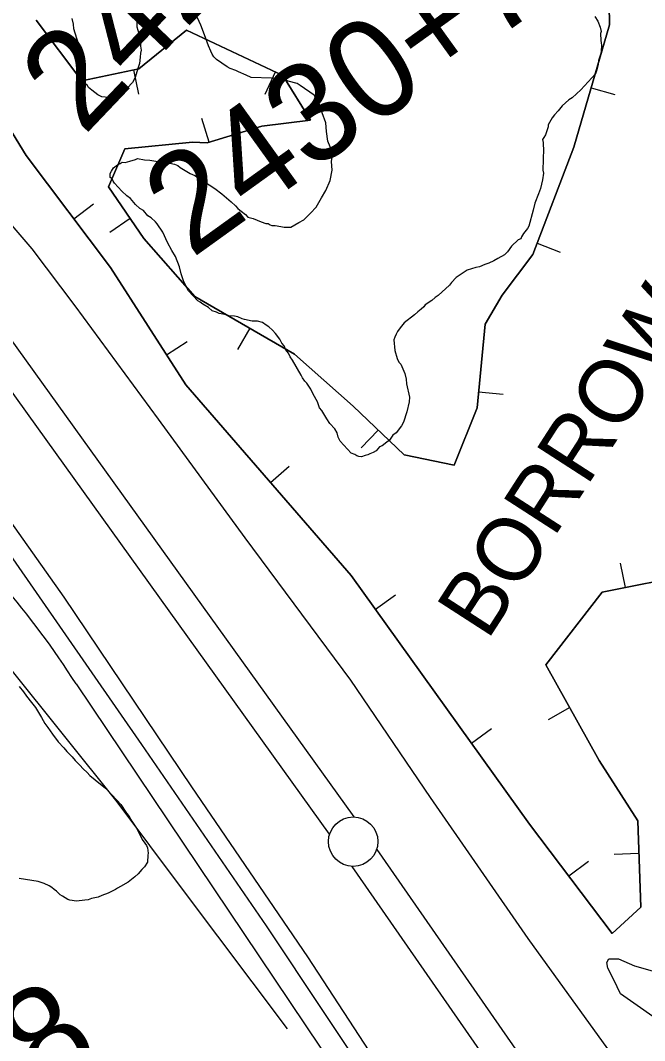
# Model space of a CAD drawing. Extents: x 3250478 to 3288318, y 788638 to 816472.
# Drawn here: x 3273378 to 3274010, y 794898 to 795929 of the extents above; entities that cross this region are included whole.
import ezdxf

# ---------------------------------------------------------------- set-up
doc = ezdxf.new("R2010")
doc.units = 0
for name, color, linetype in [('V-BORW-IDEN', 7, 'Continuous'), ('V-BORW-LINE', 7, 'Continuous'), ('V-LEVE-TOET', 7, 'Continuous'), ('V-ROAD-CNTR', 7, 'Continuous'), ('V-SITE-VEGE', 7, 'Continuous'), ('V-SURV-IDEN', 7, 'Continuous'), ('V-SURV-LINE', 7, 'Continuous'), ('V-TOPO-SHOR', 7, 'Continuous')]:
    doc.layers.add(name, color=color, linetype=linetype)

msp = doc.modelspace()

# ---------------------------------------------------------------- linework, layer by layer
at = {"layer": 'V-BORW-LINE'}
for p, q in [((3273492.8, 795879.5), (3273497.9, 795855)), ((3273636.1, 795877.3), (3273625.5, 795854.7)), ((3273955.7, 795861.4), (3273979.7, 795854.4)), ((3273569.3, 795806.3), (3273562, 795830.2)), ((3273432.3, 795728.9), (3273452.3, 795743.9)), ((3273489.5, 795729.1), (3273468.9, 795715)), ((3273901, 795704.2), (3273924.4, 795695.3)), ((3273610.3, 795618.2), (3273597.8, 795596.6)), ((3273526.1, 795591.3), (3273547.1, 795604.8)), ((3273841.8, 795553.9), (3273866.7, 795551.5)), ((3273740.2, 795515.2), (3273722.9, 795497.2)), ((3273631.2, 795462.4), (3273650, 795478.8)), ((3273990.2, 795356.1), (3273985.4, 795380.6)), ((3273737.4, 795334.3), (3273757.7, 795348.8)), ((3273933.9, 795234.7), (3273912.1, 795222.5)), ((3273834.5, 795198.9), (3273854.8, 795213.5)), ((3273933, 795064.5), (3273952.9, 795079.6)), ((3274003.9, 795087.2), (3273978.9, 795086.3))]:
    msp.add_line(p, q, dxfattribs=at)
for points in [[(3273394.4, 795929.6), (3273440.3, 795868.5), (3273498.1, 795880.6), (3273546.3, 795919.5), (3273643.8, 795873.7), (3273671.6, 795828.6), (3273622.4, 795822.4), (3273567.2, 795805.6), (3273552.4, 795806.4), (3273483.8, 795799.6), (3273467.6, 795761.1), (3273503.3, 795709), (3273554.7, 795650.3), (3273655.4, 795592.2), (3273714.8, 795539.5), (3273766.4, 795490.2), (3273817.1, 795479.8), (3273840.3, 795537.8), (3273848.3, 795622.5), (3273865.5, 795651.6), (3273896.7, 795692.8), (3273938.1, 795801.4), (3273974.3, 795925.1), (3273972.9, 796008.2)], [(3273972.9, 796008.2), (3273974.3, 795925.1), (3273938.1, 795801.4), (3273896.7, 795692.8), (3273865.5, 795651.6), (3273848.3, 795622.5), (3273840.3, 795537.8), (3273817.1, 795479.8), (3273766.4, 795490.2), (3273714.8, 795539.5), (3273655.4, 795592.2), (3273554.7, 795650.3), (3273503.3, 795709), (3273467.6, 795761.1), (3273483.8, 795799.6), (3273552.4, 795806.4), (3273567.2, 795805.6), (3273622.4, 795822.4), (3273671.6, 795828.6), (3273643.8, 795873.7), (3273546.3, 795919.5), (3273498.1, 795880.6), (3273440.3, 795868.5), (3273394.4, 795929.6)], [(3274058.1, 795369.5), (3273966.7, 795351.5), (3273909.7, 795278.1), (3273963.7, 795181.2), (3274002.7, 795120.1), (3274006, 795033.1), (3273977, 795006.3), (3273893.2, 795117), (3273712.9, 795368.4), (3273545.6, 795560.9), (3273469.5, 795679.6), (3273384.1, 795792.8), (3273325.6, 795888.1), (3273263.7, 795922.7), (3273185.5, 795952)], [(3273185.5, 795952), (3273263.7, 795922.7), (3273325.6, 795888.1), (3273384.1, 795792.8), (3273469.5, 795679.6), (3273545.6, 795560.9), (3273712.9, 795368.4), (3273893.2, 795117), (3273977, 795006.3), (3274006, 795033.1), (3274002.7, 795120.1), (3273963.7, 795181.2), (3273909.7, 795278.1), (3273966.7, 795351.5), (3274058.1, 795369.5)]]:
    msp.add_lwpolyline(points, dxfattribs=at)
at = {"layer": 'V-LEVE-TOET'}
for points in [[(3274078.5, 794745.7), (3273972.4, 794889.7), (3273891.8, 795001.3), (3273793, 795143.7), (3273712.6, 795262.6), (3273605.6, 795406.2), (3273518, 795526.2), (3273433.7, 795641), (3273390.4, 795698.5), (3273355.4, 795738.5), (3273315.8, 795773.4), (3273258.3, 795817.9), (3273190.2, 795860.3), (3273113.9, 795910.2), (3273047.6, 795951.2)], [(3272726.9, 795942.7), (3272818.4, 795842.5), (3272885.6, 795785.5), (3272948.7, 795746.1), (3273018.4, 795709.2), (3273149.4, 795634.6), (3273243.3, 795564.4), (3273298.9, 795504.8), (3273348.8, 795449.9), (3273422.2, 795346.5), (3273551.3, 795154.7), (3273668.8, 794982.9), (3273767.6, 794831.4), (3273843, 794717.9), (3273896.8, 794628.4), (3273936.9, 794567.5), (3274008.8, 794472.5), (3274037.5, 794427.3)]]:
    msp.add_lwpolyline(points, dxfattribs=at)
at = {"layer": 'V-ROAD-CNTR'}
msp.add_lwpolyline([(3273434.7, 795258.6), (3273712.5, 794845.3), (3273836.9, 794644.7), (3273896.9, 794549.4), (3273960.1, 794458.8)], dxfattribs=at)
msp.add_arc((3272727.4, 794811.4), 836.8, 32.3073, 49.5025, dxfattribs=at)
at = {"layer": 'V-SITE-VEGE'}
for points in [[(3273496.4, 795937.2), (3273496, 795922.9), (3273497.2, 795919.6), (3273498.3, 795914.4), (3273500.1, 795911.1), (3273499.9, 795903.3), (3273500.4, 795899.4), (3273499.7, 795896.2), (3273499.5, 795892.3), (3273498.7, 795885.9), (3273497.2, 795880.7), (3273494.3, 795871.8), (3273491.6, 795866.7), (3273486.2, 795861), (3273478.2, 795854.8), (3273476.9, 795852.2), (3273474.9, 795850.3), (3273471.6, 795850.5), (3273463.9, 795852), (3273460.6, 795852.1), (3273456.8, 795854.2), (3273450.5, 795858.9), (3273447.3, 795861.6), (3273446.1, 795863.6), (3273443.6, 795865.6), (3273439.9, 795873.5), (3273439, 795883.9), (3273439.3, 795893.6), (3273438.8, 795896.9), (3273437.6, 795900.2), (3273437.6, 795902.8), (3273436.5, 795908), (3273435.3, 795911.3), (3273432.4, 795921.1), (3273431.9, 795925.6), (3273430.8, 795931.5)], [(3273568.6, 795903.7), (3273565.6, 795912.3), (3273560.9, 795924.7), (3273555.4, 795936.6)], [(3273959.2, 795933.3), (3273962.2, 795928.7), (3273964.6, 795922.8), (3273965.8, 795918.2), (3273965.1, 795916.3), (3273965.5, 795909.1), (3273966, 795904.6), (3273965.8, 795898.1), (3273965, 795894.9), (3273962.9, 795889.1), (3273962.8, 795885.2), (3273961.3, 795879.4), (3273959.9, 795875.6), (3273945.1, 795859.2), (3273936.4, 795851.1), (3273933.1, 795849.2), (3273926.4, 795843), (3273923.7, 795839.8), (3273922.4, 795837.9), (3273918.4, 795834.1), (3273916.3, 795831), (3273912.2, 795824), (3273912.1, 795822), (3273909.3, 795813.7), (3273907.9, 795811.1), (3273906.5, 795809.2), (3273907.1, 795806), (3273907, 795803.4), (3273907.5, 795799.5), (3273906.8, 795778.1), (3273907.4, 795774.9), (3273906.5, 795768.4), (3273904.3, 795759.4), (3273902.2, 795754.3)], [(3273576.8, 795634.5), (3273572.3, 795635.9), (3273568.5, 795639.3), (3273562.8, 795642.7), (3273560.3, 795644.7), (3273557.7, 795646.1), (3273548.3, 795656.1), (3273543.5, 795665.3), (3273541.1, 795673.2), (3273539.4, 795680.4), (3273535.2, 795690.9), (3273531.5, 795696.8), (3273527.2, 795704.8), (3273522.4, 795715.3), (3273516.8, 795723.9), (3273514.9, 795725.9), (3273510.5, 795729.9), (3273507.3, 795732), (3273503, 795737.3), (3273499.2, 795739.4), (3273494.8, 795743.4), (3273489.8, 795749.4), (3273486, 795752.1), (3273480.9, 795756.8), (3273473.4, 795764.8), (3273472.2, 795766.8), (3273471, 795769.4), (3273469.1, 795770.8), (3273469.2, 795774.7), (3273470.6, 795777.2), (3273472.6, 795780.4), (3273476.6, 795783.5), (3273479.2, 795784.7), (3273481.2, 795786), (3273484.4, 795785.9), (3273489, 795787), (3273494.9, 795788.8), (3273496.9, 795790), (3273504, 795788.5), (3273509.2, 795788.3), (3273517.5, 795786.7), (3273526.6, 795785.8), (3273534.3, 795784.3), (3273537.5, 795782.9), (3273540, 795780.8), (3273550.2, 795774.7), (3273554.7, 795772.6), (3273563.6, 795767.1), (3273575, 795759.6), (3273582, 795754.2), (3273591.4, 795746.1), (3273595.8, 795742.1), (3273598.3, 795739.4), (3273601.5, 795736.7), (3273605.9, 795733.3), (3273608.4, 795730.7), (3273613.6, 795729.2), (3273621.9, 795725.7), (3273626.4, 795724.3), (3273629, 795724.2), (3273630.9, 795722.8), (3273632.8, 795722.1), (3273636, 795722), (3273641.8, 795721.2), (3273645.1, 795720.4), (3273651.8, 795720.6), (3273659.9, 795725), (3273665, 795728), (3273671.6, 795734.6), (3273677.5, 795740.5), (3273682.7, 795750.1), (3273687.1, 795757.4), (3273691.5, 795767.7), (3273693.7, 795778), (3273693, 795786.8), (3273694.4, 795795.7), (3273691.5, 795801.6), (3273689.3, 795807.4), (3273687.8, 795817), (3273687.1, 795825.8), (3273683.4, 795836.1), (3273680.5, 795845), (3273675.3, 795853.8), (3273661.3, 795863.8), (3273658.2, 795865.8), (3273649.1, 795868.1), (3273646.6, 795869.5), (3273642.1, 795870.3), (3273636.9, 795870.4), (3273632.4, 795871.2), (3273611.7, 795871.9), (3273606.6, 795874), (3273598.9, 795877.5), (3273596.3, 795878.9), (3273590.6, 795881), (3273587.4, 795882.4), (3273576.6, 795889.9), (3273574.1, 795892.5), (3273572.2, 795895.2), (3273571, 795898.5), (3273568.6, 795903.7)], [(3273902.2, 795754.3), (3273898.6, 795744.7), (3273897.1, 795737.6), (3273892.7, 795721.5), (3273891.3, 795719), (3273887.3, 795713.9), (3273885.2, 795710.8), (3273884.5, 795708.8), (3273881.9, 795707.6), (3273875.2, 795701.3), (3273871.1, 795695.6), (3273867.8, 795692.5), (3273861.2, 795688.8), (3273857.2, 795686.4), (3273852, 795683.9), (3273848, 795682.8), (3273842.8, 795680.4), (3273838.9, 795679.8), (3273830.3, 795676.9), (3273819.1, 795669.4), (3273814.4, 795664.4), (3273812.4, 795661.9), (3273801, 795651.2), (3273797.7, 795649.4), (3273794.4, 795646.3), (3273787.7, 795641.9), (3273786.4, 795640), (3273783.7, 795637.5), (3273780.4, 795635), (3273777, 795631.9), (3273766.4, 795623.8), (3273762.4, 795618.8), (3273759.6, 795615), (3273758.3, 795612.4), (3273756.9, 795609.2), (3273756.1, 795606.6), (3273757.1, 795595.6), (3273759.4, 795587.7), (3273761.2, 795583.8), (3273763.1, 795581.8), (3273767.3, 795572.6), (3273768.5, 795566.7), (3273769, 795562.2), (3273771.8, 795548.5), (3273771.6, 795543.9), (3273769.3, 795533.6), (3273765.8, 795523.4), (3273763.7, 795519.5), (3273758.3, 795512.6), (3273755, 795510.1), (3273751.6, 795505), (3273748.9, 795503.2), (3273744.3, 795499.4), (3273741.6, 795498.2), (3273738.3, 795494.4), (3273735, 795492.6), (3273731.7, 795491.4), (3273729.7, 795490.2), (3273727.1, 795489.6), (3273723.2, 795488.4), (3273720.6, 795488.5), (3273718.6, 795489.2), (3273716.7, 795490.6), (3273712.9, 795492), (3273701.6, 795504), (3273699.8, 795508), (3273698.7, 795512.6), (3273696.2, 795516.5), (3273691.2, 795521.9), (3273688.1, 795526.5), (3273683.2, 795535.1), (3273680.7, 795537.8), (3273678.9, 795543.7), (3273674.6, 795551.6), (3273672.2, 795556.8), (3273667.9, 795562.8), (3273666, 795564.8), (3273663.5, 795568.1), (3273662.3, 795570.8), (3273653.7, 795586), (3273651.2, 795589.3), (3273649.4, 795593.2), (3273646.9, 795596.5), (3273645.1, 795600.5), (3273642.6, 795603.2), (3273640.8, 795607.1), (3273636.4, 795613.1), (3273633.3, 795616.4), (3273629.5, 795619.8), (3273627, 795621.2), (3273623.1, 795623.9), (3273618, 795625.3), (3273612.8, 795625.5), (3273605.1, 795627.1), (3273602.5, 795627.8), (3273598.1, 795629.9), (3273594.8, 795630.6), (3273589, 795630.8), (3273585.2, 795632.2), (3273579.4, 795633.1), (3273576.8, 795634.5)], [(3273377, 795256.1), (3273381.6, 795250.8), (3273384.6, 795246.3), (3273389.5, 795239.8), (3273393.7, 795234.9), (3273399.8, 795224.8), (3273403.1, 795218.8), (3273406.2, 795214.7), (3273410.7, 795207.8), (3273416.4, 795200.1), (3273422.1, 795194), (3273425.2, 795190.3), (3273430.6, 795185), (3273433.6, 795181.3), (3273438.6, 795176.4), (3273441.7, 795172.7), (3273445.9, 795169), (3273448.6, 795166.2), (3273454, 795161.6), (3273464.4, 795153.4), (3273476.3, 795140.7), (3273479.8, 795136.6), (3273485.8, 795128.1), (3273488.1, 795125.2), (3273491.1, 795120), (3273496.4, 795111.9), (3273501.6, 795101.4), (3273504.3, 795097.8), (3273505.8, 795095.3), (3273506.9, 795092.9), (3273507.5, 795087.7), (3273507.1, 795085.4), (3273506.8, 795078.3), (3273503.9, 795073.6), (3273501, 795070.9), (3273497.3, 795066.7), (3273494.1, 795063.6), (3273487.2, 795058.3), (3273479.5, 795053.8), (3273476.7, 795052.3), (3273474.6, 795050.7), (3273467, 795047), (3273460.6, 795044.9), (3273456.9, 795043), (3273450.2, 795041.6), (3273446.9, 795040.5), (3273443.4, 795039.9), (3273435, 795038.9), (3273428.3, 795040), (3273426.3, 795040.8), (3273420.9, 795044.2), (3273418.6, 795045.4), (3273414.7, 795049.1), (3273412.4, 795050.8), (3273410.1, 795052.8), (3273407.4, 795054.5), (3273402.3, 795057), (3273396.4, 795058.8), (3273377.1, 795061.8)], [(3274034.7, 794910.6), (3273985.4, 794945.2), (3273978.4, 794959.4), (3273972.4, 794971.2), (3273971.3, 794977.1), (3273973.6, 794980.7), (3273983.1, 794980.7), (3273999.6, 794973.6)], [(3273999.6, 794973.6), (3274029.2, 794965.3)]]:
    msp.add_lwpolyline(points, dxfattribs=at)
at = {"layer": 'V-SURV-LINE'}
for points in [[(3273351.2, 795630.8), (3273715.5, 795124.2)], [(3273691.1, 795106.7), (3273326.8, 795613.3)], [(3273738.7, 795091.3), (3274142.6, 794509.8)], [(3274117.9, 794492.7), (3273714, 795074.2)]]:
    msp.add_lwpolyline(points, dxfattribs=at)
msp.add_circle((3273714.9, 795099.2), 25, dxfattribs=at)
at = {"layer": 'V-TOPO-SHOR'}
for points in [[(3273501.3, 795197.5), (3273371.1, 795385.2), (3273352.4, 795413.3)], [(3273312.6, 795342.7), (3273475.9, 795139.6), (3273542.1, 795051.2), (3273648, 794909.9)], [(3274059.9, 794321.1), (3274030.9, 794400.4), (3273995.6, 794460.1), (3273856.6, 794663.2), (3273803.6, 794749.3), (3273627.1, 795014.2), (3273501.3, 795197.5)]]:
    msp.add_lwpolyline(points, dxfattribs=at)

# ---------------------------------------------------------------- texts
at = {"layer": 'V-BORW-IDEN'}
msp.add_text('BORROW PIT', height=64, rotation=57.1712, dxfattribs=at).set_placement((3273850.6, 795301.6))
at = {"layer": 'V-SURV-IDEN'}
for s, rotation, p in [('2429+45.2', 46.4197, (3273442.4, 795811.9)), ('2430+75.9', 35.7281, (3273551.4, 795688.2)), ('2437+39.8', 34.795, (3272940.9, 794520.9))]:
    msp.add_text(s, height=100, rotation=rotation, dxfattribs=at).set_placement(p)

doc.saveas('drawing.dxf')
